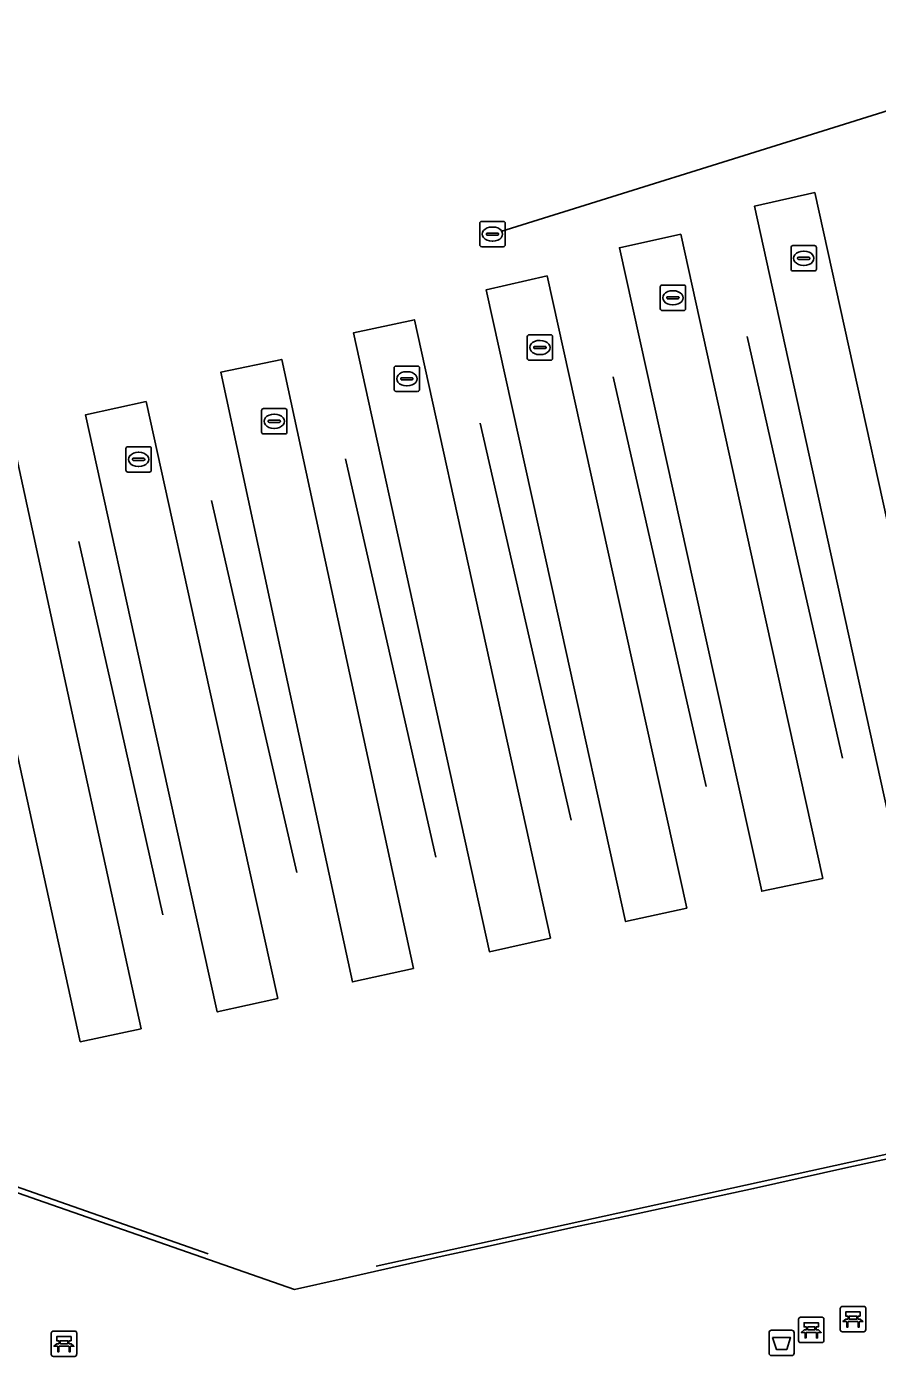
# Model space of a CAD drawing. Extents: x 160806 to 161707, y 383696 to 384148.
# Drawn here: x 161325.2 to 161358.7, y 383825.2 to 383877.6 of the extents above; entities that cross this region are included whole.
import ezdxf

# ---------------------------------------------------------------- set-up
doc = ezdxf.new("R2010")
doc.units = 0
for name, color, linetype in [('IMGEO_Afvalbak', 7, 'Continuous'), ('IMGEO_Bank', 7, 'Continuous'), ('IMGEO_Brandkraan', 7, 'Continuous'), ('IMGEO_Kolk', 7, 'Continuous'), ('IMGEO_Lijnafwatering', 7, 'Continuous'), ('IMGEO_OVBaan_gesloten', 7, 'Continuous'), ('IMGEO_Verkeerseiland_open', 7, 'Continuous'), ('IMGEO_Voetgangersgebied_open', 7, 'Continuous')]:
    doc.layers.add(name, color=color, linetype=linetype)

msp = doc.modelspace()

# ---------------------------------------------------------------- linework, layer by layer
at = {"layer": 'IMGEO_Afvalbak'}
for p, q in [((161354.435, 383825.358), (161354.435, 383826.158)), ((161354.435, 383826.158), (161354.435, 383825.358)), ((161354.535, 383826.258), (161355.325, 383826.258)), ((161355.325, 383826.258), (161354.535, 383826.258)), ((161355.425, 383826.158), (161355.425, 383825.358)), ((161355.425, 383825.358), (161355.425, 383826.158)), ((161355.325, 383825.258), (161354.535, 383825.258)), ((161354.535, 383825.258), (161355.325, 383825.258))]:
    msp.add_line(p, q, dxfattribs=at)
msp.add_lwpolyline([(161354.578, 383825.972), (161355.282, 383825.972), (161355.133, 383825.502), (161354.727, 383825.502), (161354.578, 383825.972)], dxfattribs=at)
for centre, start, end in [((161354.535, 383826.158), 90, 180), ((161354.535, 383826.158), 90, 180), ((161355.325, 383826.158), 0, 90), ((161355.325, 383826.158), 360, 90), ((161354.535, 383825.358), 180, 270), ((161354.535, 383825.358), 180, 270), ((161355.325, 383825.358), 270, 0), ((161355.325, 383825.358), 270, 0)]:
    msp.add_arc(centre, 0.1, start, end, dxfattribs=at)
at = {"layer": 'IMGEO_Bank'}
for p, q in [((161357.246, 383826.272), (161357.246, 383827.113)), ((161357.246, 383827.113), (161357.246, 383826.272)), ((161357.321, 383827.197), (161358.162, 383827.197)), ((161358.162, 383827.197), (161357.321, 383827.197)), ((161358.246, 383827.122), (161358.246, 383826.281)), ((161358.246, 383826.281), (161358.246, 383827.122)), ((161355.6, 383825.847), (161355.6, 383826.688)), ((161355.6, 383826.688), (161355.6, 383825.847)), ((161355.675, 383826.772), (161356.516, 383826.772)), ((161356.516, 383826.772), (161355.675, 383826.772)), ((161356.6, 383826.697), (161356.6, 383825.856)), ((161356.6, 383825.856), (161356.6, 383826.697)), ((161357.943, 383826.595), (161357.55, 383826.595)), ((161357.555, 383826.703), (161357.555, 383826.809)), ((161357.599, 383826.809), (161357.599, 383826.703)), ((161357.887, 383826.815), (161357.605, 383826.815)), ((161357.605, 383826.697), (161357.887, 383826.697)), ((161357.893, 383826.703), (161357.893, 383826.809)), ((161357.937, 383826.809), (161357.937, 383826.703)), ((161326.143, 383825.301), (161326.143, 383826.142)), ((161326.143, 383826.142), (161326.143, 383825.301)), ((161326.218, 383826.226), (161327.059, 383826.226)), ((161327.059, 383826.226), (161326.218, 383826.226)), ((161327.143, 383826.151), (161327.143, 383825.31)), ((161327.143, 383825.31), (161327.143, 383826.151)), ((161356.297, 383826.17), (161355.904, 383826.17)), ((161355.909, 383826.278), (161355.909, 383826.384)), ((161355.953, 383826.384), (161355.953, 383826.278)), ((161356.241, 383826.39), (161355.959, 383826.39)), ((161355.959, 383826.272), (161356.241, 383826.272)), ((161356.247, 383826.278), (161356.247, 383826.384)), ((161356.291, 383826.384), (161356.291, 383826.278)), ((161358.171, 383826.197), (161357.33, 383826.197)), ((161357.33, 383826.197), (161358.171, 383826.197)), ((161326.84, 383825.624), (161326.447, 383825.624)), ((161326.452, 383825.732), (161326.452, 383825.838)), ((161326.496, 383825.838), (161326.496, 383825.732)), ((161326.784, 383825.844), (161326.502, 383825.844)), ((161326.502, 383825.726), (161326.784, 383825.726)), ((161326.79, 383825.732), (161326.79, 383825.838)), ((161326.834, 383825.838), (161326.834, 383825.732)), ((161356.525, 383825.772), (161355.684, 383825.772)), ((161355.684, 383825.772), (161356.525, 383825.772)), ((161327.068, 383825.226), (161326.227, 383825.226)), ((161326.227, 383825.226), (161327.068, 383825.226))]:
    msp.add_line(p, q, dxfattribs=at)
for points in [[(161355.903, 383826.39), (161355.817, 383826.39), (161355.817, 383826.551), (161356.38, 383826.551), (161356.38, 383826.39), (161356.297, 383826.39)], [(161357.493, 383826.595), (161357.351, 383826.595), (161357.463, 383826.697), (161357.549, 383826.697)], [(161357.549, 383826.815), (161357.463, 383826.815), (161357.463, 383826.976), (161358.026, 383826.976), (161358.026, 383826.815), (161357.943, 383826.815)], [(161357.543, 383826.588), (161357.543, 383826.381), (161357.5, 383826.381), (161357.5, 383826.588)], [(161357.943, 383826.697), (161358.026, 383826.697), (161358.138, 383826.595), (161357.999, 383826.595)], [(161357.993, 383826.588), (161357.993, 383826.381), (161357.949, 383826.381), (161357.949, 383826.588)], [(161326.446, 383825.844), (161326.36, 383825.844), (161326.36, 383826.005), (161326.923, 383826.005), (161326.923, 383825.844), (161326.84, 383825.844)], [(161355.847, 383826.17), (161355.705, 383826.17), (161355.817, 383826.272), (161355.903, 383826.272)], [(161355.897, 383826.163), (161355.897, 383825.956), (161355.854, 383825.956), (161355.854, 383826.163)], [(161356.297, 383826.272), (161356.38, 383826.272), (161356.492, 383826.17), (161356.353, 383826.17)], [(161356.347, 383826.163), (161356.347, 383825.956), (161356.303, 383825.956), (161356.303, 383826.163)], [(161326.39, 383825.624), (161326.248, 383825.624), (161326.36, 383825.726), (161326.446, 383825.726)], [(161326.44, 383825.617), (161326.44, 383825.41), (161326.397, 383825.41), (161326.397, 383825.617)], [(161326.84, 383825.726), (161326.923, 383825.726), (161327.035, 383825.624), (161326.896, 383825.624)], [(161326.89, 383825.617), (161326.89, 383825.41), (161326.846, 383825.41), (161326.846, 383825.617)]]:
    msp.add_lwpolyline(points, dxfattribs=at)
for centre, radius, start, end in [((161357.324, 383827.119), 0.0779, 92.4484, 184.2845), ((161357.324, 383827.119), 0.0779, 92.4484, 184.2845), ((161358.168, 383827.119), 0.0779, 2.4484, 94.2845), ((161358.168, 383827.119), 0.0779, 2.4484, 94.2845), ((161355.678, 383826.694), 0.0779, 92.4484, 184.2845), ((161355.678, 383826.694), 0.0779, 92.4484, 184.2845), ((161356.522, 383826.694), 0.0779, 2.4484, 94.2845), ((161356.522, 383826.694), 0.0779, 2.4484, 94.2845), ((161357.493, 383826.588), 0.00671, 2.8957, 87.1043), ((161357.55, 383826.588), 0.00671, 92.8957, 177.1043), ((161357.548, 383826.808), 0.00671, 2.8957, 87.1043), ((161357.548, 383826.704), 0.00671, 272.8957, 357.1043), ((161357.605, 383826.808), 0.00671, 92.8957, 177.1043), ((161357.605, 383826.704), 0.00671, 182.8957, 267.1043), ((161357.887, 383826.808), 0.00671, 2.8957, 87.1043), ((161357.887, 383826.704), 0.00671, 272.8957, 357.1043), ((161357.944, 383826.808), 0.00671, 92.8957, 177.1043), ((161357.944, 383826.704), 0.00671, 182.8957, 267.1043), ((161357.942, 383826.588), 0.00671, 2.8957, 87.1043), ((161357.999, 383826.588), 0.00671, 92.8957, 177.1043), ((161326.221, 383826.148), 0.0779, 92.4484, 184.2845), ((161326.221, 383826.148), 0.0779, 92.4484, 184.2845), ((161327.065, 383826.148), 0.0779, 2.4484, 94.2845), ((161327.065, 383826.148), 0.0779, 2.4484, 94.2845), ((161355.847, 383826.163), 0.00671, 2.8957, 87.1043), ((161355.904, 383826.163), 0.00671, 92.8957, 177.1043), ((161355.902, 383826.383), 0.00671, 2.8957, 87.1043), ((161355.902, 383826.279), 0.00671, 272.8957, 357.1043), ((161355.959, 383826.383), 0.00671, 92.8957, 177.1043), ((161355.959, 383826.279), 0.00671, 182.8957, 267.1043), ((161356.241, 383826.383), 0.00671, 2.8957, 87.1043), ((161356.241, 383826.279), 0.00671, 272.8957, 357.1043), ((161356.298, 383826.383), 0.00671, 92.8957, 177.1043), ((161356.298, 383826.279), 0.00671, 182.8957, 267.1043), ((161356.296, 383826.163), 0.00671, 2.8957, 87.1043), ((161356.353, 383826.163), 0.00671, 92.8957, 177.1043), ((161357.324, 383826.275), 0.0779, 182.4484, 274.2845), ((161357.324, 383826.275), 0.0779, 182.4484, 274.2845), ((161358.168, 383826.275), 0.0779, 272.4484, 4.2845), ((161358.168, 383826.275), 0.0779, 272.4484, 4.2845), ((161326.39, 383825.617), 0.00671, 2.8957, 87.1043), ((161326.447, 383825.617), 0.00671, 92.8957, 177.1043), ((161326.445, 383825.837), 0.00671, 2.8957, 87.1043), ((161326.445, 383825.733), 0.00671, 272.8957, 357.1043), ((161326.502, 383825.837), 0.00671, 92.8957, 177.1043), ((161326.502, 383825.733), 0.00671, 182.8957, 267.1043), ((161326.784, 383825.837), 0.00671, 2.8957, 87.1043), ((161326.784, 383825.733), 0.00671, 272.8957, 357.1043), ((161326.841, 383825.837), 0.00671, 92.8957, 177.1043), ((161326.841, 383825.733), 0.00671, 182.8957, 267.1043), ((161326.839, 383825.617), 0.00671, 2.8957, 87.1043), ((161326.896, 383825.617), 0.00671, 92.8957, 177.1043), ((161355.678, 383825.85), 0.0779, 182.4484, 274.2845), ((161355.678, 383825.85), 0.0779, 182.4484, 274.2845), ((161356.522, 383825.85), 0.0779, 272.4484, 4.2845), ((161356.522, 383825.85), 0.0779, 272.4484, 4.2845), ((161326.221, 383825.304), 0.0779, 182.4484, 274.2845), ((161326.221, 383825.304), 0.0779, 182.4484, 274.2845), ((161327.065, 383825.304), 0.0779, 272.4484, 4.2845), ((161327.065, 383825.304), 0.0779, 272.4484, 4.2845)]:
    msp.add_arc(centre, radius, start, end, dxfattribs=at)
at = {"layer": 'IMGEO_Brandkraan'}
for p, q in [((161355.38, 383868.99), (161356.232, 383868.99)), ((161355.305, 383868.064), (161355.305, 383868.916)), ((161355.564, 383868.484), (161355.564, 383868.496)), ((161356.002, 383868.447), (161355.604, 383868.447)), ((161355.607, 383868.533), (161356.005, 383868.533)), ((161355.793, 383868.77), (161355.818, 383868.77)), ((161356.048, 383868.496), (161356.048, 383868.484)), ((161356.306, 383868.916), (161356.306, 383868.064)), ((161356.232, 383867.99), (161355.38, 383867.99)), ((161355.816, 383868.21), (161355.791, 383868.21)), ((161350.146, 383866.507), (161350.146, 383867.359)), ((161350.221, 383867.433), (161351.073, 383867.433)), ((161351.147, 383867.359), (161351.147, 383866.507)), ((161350.405, 383866.927), (161350.405, 383866.939)), ((161350.843, 383866.89), (161350.445, 383866.89)), ((161350.448, 383866.976), (161350.846, 383866.976)), ((161350.634, 383867.213), (161350.659, 383867.213)), ((161350.889, 383866.939), (161350.889, 383866.927)), ((161351.073, 383866.433), (161350.221, 383866.433)), ((161350.657, 383866.653), (161350.632, 383866.653)), ((161344.902, 383864.548), (161344.902, 383865.4)), ((161344.977, 383865.474), (161345.829, 383865.474)), ((161345.903, 383865.4), (161345.903, 383864.548)), ((161345.161, 383864.968), (161345.161, 383864.98)), ((161345.599, 383864.931), (161345.201, 383864.931)), ((161345.204, 383865.017), (161345.602, 383865.017)), ((161345.39, 383865.254), (161345.415, 383865.254)), ((161345.645, 383864.98), (161345.645, 383864.968)), ((161339.733, 383864.242), (161340.585, 383864.242)), ((161345.829, 383864.474), (161344.977, 383864.474)), ((161345.413, 383864.694), (161345.388, 383864.694)), ((161339.658, 383863.316), (161339.658, 383864.168)), ((161339.917, 383863.736), (161339.917, 383863.748)), ((161340.355, 383863.699), (161339.957, 383863.699)), ((161339.96, 383863.785), (161340.358, 383863.785)), ((161340.146, 383864.022), (161340.171, 383864.022)), ((161340.401, 383863.748), (161340.401, 383863.736)), ((161340.659, 383864.168), (161340.659, 383863.316)), ((161340.585, 383863.242), (161339.733, 383863.242)), ((161340.169, 383863.462), (161340.144, 383863.462)), ((161334.43, 383861.643), (161334.43, 383862.495)), ((161334.505, 383862.569), (161335.357, 383862.569)), ((161334.918, 383862.349), (161334.943, 383862.349)), ((161335.431, 383862.495), (161335.431, 383861.643)), ((161334.689, 383862.063), (161334.689, 383862.075)), ((161335.127, 383862.026), (161334.729, 383862.026)), ((161334.732, 383862.112), (161335.13, 383862.112)), ((161334.941, 383861.789), (161334.916, 383861.789)), ((161335.173, 383862.075), (161335.173, 383862.063)), ((161335.357, 383861.569), (161334.505, 383861.569)), ((161329.084, 383860.14), (161329.084, 383860.992)), ((161329.159, 383861.066), (161330.011, 383861.066)), ((161329.343, 383860.56), (161329.343, 383860.572)), ((161329.386, 383860.609), (161329.784, 383860.609)), ((161329.572, 383860.846), (161329.597, 383860.846)), ((161329.827, 383860.572), (161329.827, 383860.56)), ((161330.085, 383860.992), (161330.085, 383860.14)), ((161330.011, 383860.066), (161329.159, 383860.066)), ((161329.781, 383860.523), (161329.383, 383860.523)), ((161329.595, 383860.286), (161329.57, 383860.286))]:
    msp.add_line(p, q, dxfattribs=at)
for points in [[(161355.38, 383868.99), (161356.232, 383868.99)], [(161355.305, 383868.064), (161355.305, 383868.916)], [(161356.306, 383868.916), (161356.306, 383868.064)], [(161356.232, 383867.99), (161355.38, 383867.99)], [(161350.146, 383866.507), (161350.146, 383867.359)], [(161350.221, 383867.433), (161351.073, 383867.433)], [(161351.147, 383867.359), (161351.147, 383866.507)], [(161351.073, 383866.433), (161350.221, 383866.433)], [(161344.902, 383864.548), (161344.902, 383865.4)], [(161344.977, 383865.474), (161345.829, 383865.474)], [(161345.903, 383865.4), (161345.903, 383864.548)], [(161339.733, 383864.242), (161340.585, 383864.242)], [(161345.829, 383864.474), (161344.977, 383864.474)], [(161339.658, 383863.316), (161339.658, 383864.168)], [(161340.659, 383864.168), (161340.659, 383863.316)], [(161340.585, 383863.242), (161339.733, 383863.242)], [(161334.43, 383861.643), (161334.43, 383862.495)], [(161334.505, 383862.569), (161335.357, 383862.569)], [(161335.431, 383862.495), (161335.431, 383861.643)], [(161335.357, 383861.569), (161334.505, 383861.569)], [(161329.084, 383860.14), (161329.084, 383860.992)], [(161329.159, 383861.066), (161330.011, 383861.066)], [(161330.085, 383860.992), (161330.085, 383860.14)], [(161330.011, 383860.066), (161329.159, 383860.066)]]:
    msp.add_lwpolyline(points, dxfattribs=at)
for centre, radius, start, end in [((161355.382, 383868.914), 0.0765, 91.552, 178.448), ((161355.382, 383868.914), 0.0765, 91.552, 178.448), ((161356.23, 383868.914), 0.0765, 1.552, 88.448), ((161356.23, 383868.914), 0.0765, 1.552, 88.448), ((161355.604, 383868.493), 0.0403, 85.8775, 175.7526), ((161355.601, 383868.483), 0.0366, 178.938, 274.7102), ((161356.005, 383868.49), 0.043, 264.8664, 352.4533), ((161356.009, 383868.495), 0.0386, 1.7309, 96.639), ((161355.382, 383868.066), 0.0765, 181.552, 268.448), ((161355.382, 383868.066), 0.0765, 181.552, 268.448), ((161356.23, 383868.066), 0.0765, 271.552, 358.448), ((161356.23, 383868.066), 0.0765, 271.552, 358.448), ((161350.223, 383867.357), 0.0765, 91.552, 178.448), ((161350.223, 383867.357), 0.0765, 91.552, 178.448), ((161351.071, 383867.357), 0.0765, 1.552, 88.448), ((161351.071, 383867.357), 0.0765, 1.552, 88.448), ((161350.445, 383866.936), 0.0403, 85.8775, 175.7526), ((161350.442, 383866.926), 0.0366, 178.938, 274.7102), ((161350.846, 383866.933), 0.043, 264.8664, 352.4533), ((161350.85, 383866.938), 0.0386, 1.7309, 96.639), ((161350.223, 383866.509), 0.0765, 181.552, 268.448), ((161350.223, 383866.509), 0.0765, 181.552, 268.448), ((161351.071, 383866.509), 0.0765, 271.552, 358.448), ((161351.071, 383866.509), 0.0765, 271.552, 358.448), ((161344.979, 383865.398), 0.0765, 91.552, 178.448), ((161344.979, 383865.398), 0.0765, 91.552, 178.448), ((161345.827, 383865.398), 0.0765, 1.552, 88.448), ((161345.827, 383865.398), 0.0765, 1.552, 88.448), ((161345.201, 383864.977), 0.0403, 85.8775, 175.7526), ((161345.198, 383864.967), 0.0366, 178.938, 274.7102), ((161345.602, 383864.974), 0.043, 264.8664, 352.4533), ((161345.606, 383864.979), 0.0386, 1.7309, 96.639), ((161339.735, 383864.166), 0.0765, 91.552, 178.448), ((161339.735, 383864.166), 0.0765, 91.552, 178.448), ((161340.583, 383864.166), 0.0765, 1.552, 88.448), ((161340.583, 383864.166), 0.0765, 1.552, 88.448), ((161344.979, 383864.55), 0.0765, 181.552, 268.448), ((161344.979, 383864.55), 0.0765, 181.552, 268.448), ((161345.827, 383864.55), 0.0765, 271.552, 358.448), ((161345.827, 383864.55), 0.0765, 271.552, 358.448), ((161339.957, 383863.745), 0.0403, 85.8775, 175.7526), ((161339.954, 383863.735), 0.0366, 178.938, 274.7102), ((161340.358, 383863.742), 0.043, 264.8664, 352.4533), ((161340.362, 383863.747), 0.0386, 1.7309, 96.639), ((161339.735, 383863.318), 0.0765, 181.552, 268.448), ((161339.735, 383863.318), 0.0765, 181.552, 268.448), ((161340.583, 383863.318), 0.0765, 271.552, 358.448), ((161340.583, 383863.318), 0.0765, 271.552, 358.448), ((161334.507, 383862.493), 0.0765, 91.552, 178.448), ((161334.507, 383862.493), 0.0765, 91.552, 178.448), ((161335.355, 383862.493), 0.0765, 1.552, 88.448), ((161335.355, 383862.493), 0.0765, 1.552, 88.448), ((161334.507, 383861.645), 0.0765, 181.552, 268.448), ((161334.507, 383861.645), 0.0765, 181.552, 268.448), ((161334.729, 383862.072), 0.0403, 85.8775, 175.7526), ((161334.726, 383862.062), 0.0366, 178.938, 274.7102), ((161335.13, 383862.069), 0.043, 264.8664, 352.4533), ((161335.134, 383862.074), 0.0386, 1.7309, 96.639), ((161335.355, 383861.645), 0.0765, 271.552, 358.448), ((161335.355, 383861.645), 0.0765, 271.552, 358.448), ((161329.161, 383860.99), 0.0765, 91.552, 178.448), ((161329.161, 383860.99), 0.0765, 91.552, 178.448), ((161329.383, 383860.569), 0.0403, 85.8775, 175.7526), ((161329.38, 383860.559), 0.0366, 178.938, 274.7102), ((161329.784, 383860.566), 0.043, 264.8664, 352.4533), ((161329.788, 383860.571), 0.0386, 1.7309, 96.639), ((161330.009, 383860.99), 0.0765, 1.552, 88.448), ((161330.009, 383860.99), 0.0765, 1.552, 88.448), ((161329.161, 383860.142), 0.0765, 181.552, 268.448), ((161329.161, 383860.142), 0.0765, 181.552, 268.448), ((161330.009, 383860.142), 0.0765, 271.552, 358.448), ((161330.009, 383860.142), 0.0765, 271.552, 358.448)]:
    msp.add_arc(centre, radius, start, end, dxfattribs=at)
for centre, major_axis, ratio, start_param, end_param in [((161355.792, 383868.49), (-0.387, 0.002), 0.722429, 4.712389, 7.853982), ((161355.817, 383868.49), (-0.39, 0.002), 0.717154, 1.570796, 4.712389), ((161350.633, 383866.933), (-0.387, 0.002), 0.722429, 4.712389, 7.853982), ((161350.658, 383866.933), (-0.39, 0.002), 0.717154, 1.570796, 4.712389), ((161345.389, 383864.974), (-0.387, 0.002), 0.722429, 4.712389, 7.853982), ((161345.414, 383864.974), (-0.39, 0.002), 0.717154, 1.570796, 4.712389), ((161340.145, 383863.742), (-0.387, 0.002), 0.722429, 4.712389, 7.853982), ((161340.17, 383863.742), (-0.39, 0.002), 0.717154, 1.570796, 4.712389), ((161334.917, 383862.069), (-0.387, 0.002), 0.722429, 4.712389, 7.853982), ((161334.942, 383862.069), (-0.39, 0.002), 0.717154, 1.570796, 4.712389), ((161329.571, 383860.566), (-0.387, 0.002), 0.722429, 4.712389, 7.853982), ((161329.596, 383860.566), (-0.39, 0.002), 0.717154, 1.570796, 4.712389)]:
    msp.add_ellipse(centre, major_axis=major_axis, ratio=ratio, start_param=start_param, end_param=end_param, dxfattribs=at)
at = {"layer": 'IMGEO_Kolk'}
for p, q in [((161343.033, 383869.016), (161343.033, 383869.868)), ((161343.108, 383869.942), (161343.96, 383869.942)), ((161343.335, 383869.485), (161343.733, 383869.485)), ((161343.521, 383869.722), (161343.546, 383869.722)), ((161344.034, 383869.868), (161344.034, 383869.016)), ((161343.96, 383868.942), (161343.108, 383868.942)), ((161343.292, 383869.436), (161343.292, 383869.448)), ((161343.73, 383869.399), (161343.332, 383869.399)), ((161343.544, 383869.162), (161343.519, 383869.162)), ((161343.776, 383869.448), (161343.776, 383869.436))]:
    msp.add_line(p, q, dxfattribs=at)
for points in [[(161343.033, 383869.016), (161343.033, 383869.868)], [(161343.108, 383869.942), (161343.96, 383869.942)], [(161344.034, 383869.868), (161344.034, 383869.016)], [(161343.96, 383868.942), (161343.108, 383868.942)]]:
    msp.add_lwpolyline(points, dxfattribs=at)
for centre, radius, start, end in [((161343.11, 383869.866), 0.0765, 91.552, 178.448), ((161343.11, 383869.866), 0.0765, 91.552, 178.448), ((161343.332, 383869.445), 0.0403, 85.8775, 175.7526), ((161343.737, 383869.447), 0.0386, 1.7309, 96.639), ((161343.958, 383869.866), 0.0765, 1.552, 88.448), ((161343.958, 383869.866), 0.0765, 1.552, 88.448), ((161343.11, 383869.018), 0.0765, 181.552, 268.448), ((161343.11, 383869.018), 0.0765, 181.552, 268.448), ((161343.329, 383869.435), 0.0366, 178.938, 274.7102), ((161343.733, 383869.442), 0.043, 264.8664, 352.4533), ((161343.958, 383869.018), 0.0765, 271.552, 358.448), ((161343.958, 383869.018), 0.0765, 271.552, 358.448)]:
    msp.add_arc(centre, radius, start, end, dxfattribs=at)
for centre, major_axis, ratio, start_param, end_param in [((161343.52, 383869.442), (-0.387, 0.002), 0.722429, 4.712389, 7.853982), ((161343.545, 383869.442), (-0.39, 0.002), 0.717154, 1.570796, 4.712389)]:
    msp.add_ellipse(centre, major_axis=major_axis, ratio=ratio, start_param=start_param, end_param=end_param, dxfattribs=at)
at = {"layer": 'IMGEO_Lijnafwatering'}
for points in [[(161370.536, 383877.886), (161357.412, 383873.78)], [(161357.412, 383873.78), (161343.867, 383869.542)], [(161357.331, 383848.795), (161355.575, 383856.558), (161353.572, 383865.413)], [(161348.29, 383863.82), (161350.208, 383855.375), (161351.956, 383847.68)], [(161346.636, 383846.358), (161344.839, 383854.192), (161343.048, 383861.994)], [(161337.745, 383860.585), (161339.461, 383853.006), (161341.298, 383844.897)], [(161335.816, 383844.286), (161334.087, 383851.822), (161332.452, 383858.948)], [(161327.23, 383857.328), (161328.733, 383850.642), (161330.534, 383842.629)], [(161377.297, 383837.18), (161358.544, 383833.075)], [(161332.333, 383829.261), (161317.621, 383834.413)], [(161358.544, 383833.075), (161338.949, 383828.786)]]:
    msp.add_lwpolyline(points, dxfattribs=at)
at = {"layer": 'IMGEO_OVBaan_gesloten'}
for points in [[(161361.943, 383845.257), (161359.538, 383844.727), (161356.872, 383856.844), (161353.857, 383870.541), (161356.239, 383871.076), (161359.267, 383857.372)], [(161356.559, 383844.057), (161354.15, 383843.551), (161351.47, 383855.653), (161348.536, 383868.904), (161350.954, 383869.439), (161353.881, 383856.185)], [(161351.192, 383842.889), (161348.784, 383842.36), (161346.105, 383854.471), (161343.28, 383867.245), (161345.686, 383867.796), (161348.514, 383855.002)], [(161345.817, 383841.708), (161343.415, 383841.17), (161340.755, 383853.292), (161338.062, 383865.559), (161340.458, 383866.067), (161343.152, 383853.82)], [(161340.421, 383840.515), (161338.013, 383839.978), (161335.392, 383852.11), (161332.822, 383864.001), (161335.227, 383864.505), (161337.796, 383852.639)], [(161335.079, 383839.322), (161332.682, 383838.797), (161330.006, 383850.923), (161327.491, 383862.318), (161329.879, 383862.841), (161332.397, 383851.45)], [(161329.684, 383838.129), (161327.285, 383837.621), (161324.629, 383849.738), (161322.234, 383860.665), (161324.648, 383861.218), (161327.036, 383850.268)]]:
    msp.add_lwpolyline(points, close=True, dxfattribs=at)
msp.add_lwpolyline([(161317.419, 383834.272), (161320.903, 383833.041), (161325.598, 383831.395), (161335.734, 383827.866), (161337.61, 383828.281), (161341.551, 383829.169), (161343.322, 383829.562), (161346.737, 383830.315), (161348.495, 383830.684), (161352.057, 383831.466), (161353.825, 383831.84), (161357.457, 383832.655), (161359.221, 383833.037), (161362.756, 383833.811), (161364.52, 383834.206), (161368.15, 383835.002), (161369.909, 383835.381), (161373.519, 383836.126), (161375.28, 383836.529), (161378.924, 383837.328), (161380.683, 383837.71), (161394.899, 383840.828)], dxfattribs=at)
at = {"layer": 'IMGEO_Verkeerseiland_open'}
for points in [[(161361.943, 383845.257), (161359.267, 383857.372), (161356.239, 383871.076), (161353.857, 383870.541), (161356.872, 383856.844), (161359.538, 383844.727)], [(161356.559, 383844.057), (161353.881, 383856.185), (161350.954, 383869.439), (161348.536, 383868.904), (161351.47, 383855.653), (161354.15, 383843.551)], [(161351.192, 383842.889), (161348.514, 383855.002), (161345.686, 383867.796), (161343.28, 383867.245), (161346.105, 383854.471), (161348.784, 383842.36)], [(161345.817, 383841.708), (161343.152, 383853.82), (161340.458, 383866.067), (161338.062, 383865.559), (161340.755, 383853.292), (161343.415, 383841.17)], [(161340.421, 383840.515), (161337.796, 383852.639), (161335.227, 383864.505), (161332.822, 383864.001), (161335.392, 383852.11), (161338.013, 383839.978)], [(161335.079, 383839.322), (161332.397, 383851.45), (161329.879, 383862.841), (161327.491, 383862.318), (161330.006, 383850.923), (161332.682, 383838.797)], [(161329.684, 383838.129), (161327.036, 383850.268), (161324.648, 383861.218), (161322.234, 383860.665), (161324.629, 383849.738), (161327.285, 383837.621)]]:
    msp.add_lwpolyline(points, close=True, dxfattribs=at)
at = {"layer": 'IMGEO_Voetgangersgebied_open'}
msp.add_lwpolyline([(161394.899, 383840.828), (161380.683, 383837.71), (161378.924, 383837.328), (161375.28, 383836.529), (161373.519, 383836.126), (161369.909, 383835.381), (161368.15, 383835.002), (161364.52, 383834.206), (161362.756, 383833.811), (161359.221, 383833.037), (161357.457, 383832.655), (161353.825, 383831.84), (161352.057, 383831.466), (161348.495, 383830.684), (161346.737, 383830.315), (161343.322, 383829.562), (161341.551, 383829.169), (161337.61, 383828.281), (161335.734, 383827.866), (161325.598, 383831.395), (161320.903, 383833.041)], dxfattribs=at)

doc.saveas('drawing.dxf')
